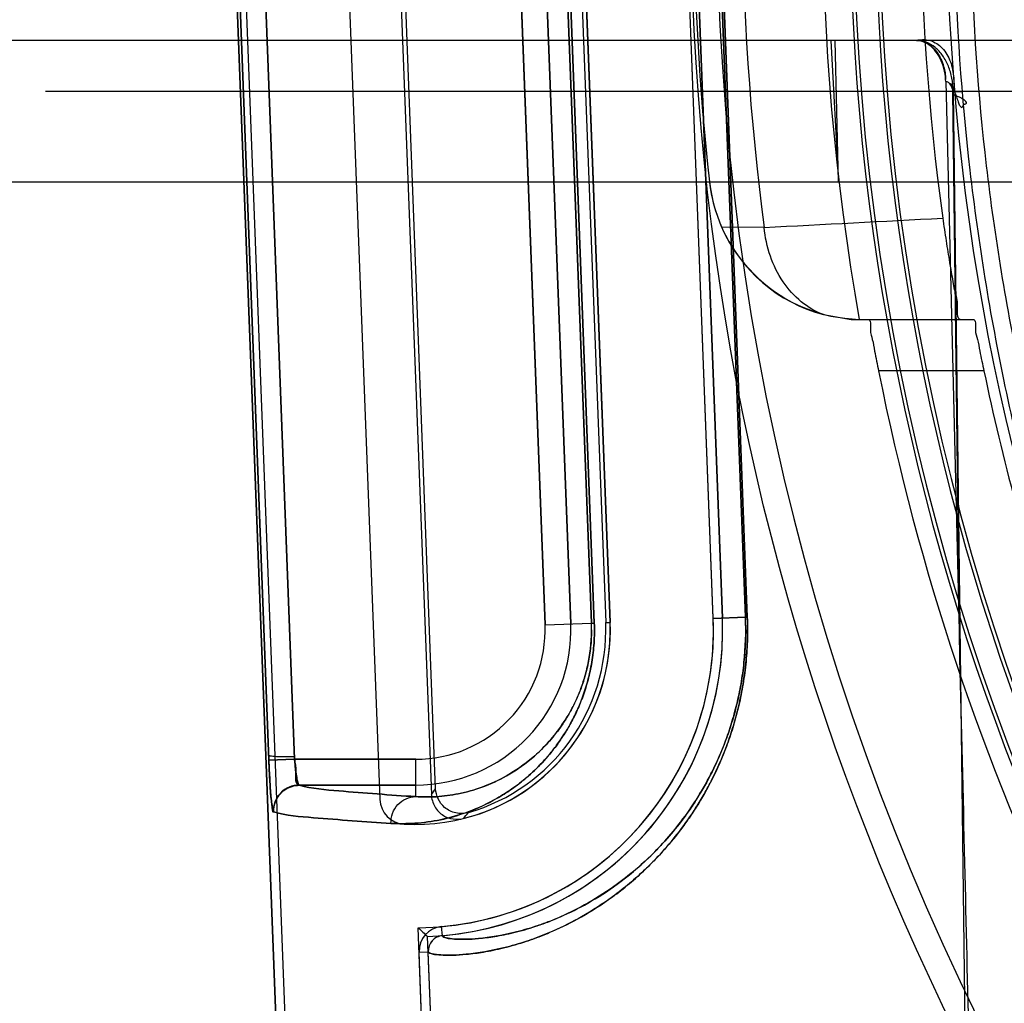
# Model space of a CAD drawing. Header units: millimetres. Extents: x 0 to 297, y 0 to 210.
# Tile 381 of 499: x 239.987 to 240.121, y 159.462 to 159.595. Entities that reach past the tile are written whole.
import ezdxf

# ---------------------------------------------------------------- set-up
doc = ezdxf.new("R2010")
doc.units = ezdxf.units.MM
doc.header["$LTSCALE"] = 16.335
doc.layers.get('0').update_dxf_attribs({"linetype": 'CONTINUOUS'})
for name, color, linetype in [('AXES_REF', 7, 'CONTINUOUS'), ('INTFCLR_1', 7, 'CONTINUOUS'), ('INTFCLR_144815', 7, 'CONTINUOUS'), ('INTFCLR_72935', 7, 'CONTINUOUS')]:
    doc.layers.add(name, color=color, linetype=linetype)

msp = doc.modelspace()

# ---------------------------------------------------------------- linework, layer by layer
at = {"color": 7, "linetype": 'Continuous'}
for radius in [6.787079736, 6.7865, 6.743039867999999]:
    msp.add_circle((241.4889109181, 154.7114647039), radius, dxfattribs=at)
for radius, start, end in [(6.72, 278.2771290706, 261.7228709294), (6.874, 113.0826918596, 346.8308908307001)]:
    msp.add_arc((241.4889109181, 154.7114647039), radius, start, end, dxfattribs=at)
at = {"layer": 'AXES_REF', "color": 9, "linetype": 'Continuous'}
msp.add_arc((241.4889109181, 154.7114647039), 6.191158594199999, 94.4118118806, 85.5881881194, dxfattribs=at)
at = {"layer": 'INTFCLR_1', "color": 6, "linetype": 'Continuous'}
for p, q in [((240.0022990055, 159.9813507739), (240.0386288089, 159.0304547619)), ((240.0035316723, 159.9814167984), (240.0398630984, 159.0304783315)), ((240.0281825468, 159.7029082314), (240.0363415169, 159.4893554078)), ((240.061166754, 159.6813587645), (240.0675853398, 159.5133587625)), ((240.0815751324, 159.513893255), (240.0751565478, 159.681893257)), ((240.0828094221, 159.5139168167), (240.076390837, 159.6819168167)), ((240.0583945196, 159.0308322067), (240.0416672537, 159.4686515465)), ((240.0596288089, 159.0308557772), (240.0429006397, 159.4686987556))]:
    msp.add_line(p, q, dxfattribs=at)
at = {"layer": 'INTFCLR_1', "color": 9, "linetype": 'Continuous'}
for p, q in [((240.013511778, 159.6977777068), (240.0212796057, 159.4946565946)), ((240.0170060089, 159.6979113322), (240.0247737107, 159.4947902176)), ((240.0622469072, 159.5131548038), (240.0558283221, 159.6811548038)), ((240.0586456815, 159.6812624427), (240.0650361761, 159.5132613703)), ((240.0654268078, 159.5132613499), (240.0590303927, 159.6812624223)), ((240.0795468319, 159.68206099), (240.0859366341, 159.5140598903)), ((240.0861826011, 159.5140598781), (240.0797888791, 159.6820609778)), ((240.0587499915, 159.5130212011), (240.0523314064, 159.6810212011)), ((240.0587499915, 159.5130212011), (240.0650361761, 159.5132613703)), ((240.0650361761, 159.5132613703), (240.0654268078, 159.5132613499)), ((240.0815751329, 159.5138932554), (240.0859366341, 159.5140598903)), ((240.0859366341, 159.5140598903), (240.0861826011, 159.5140598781)), ((240.0247737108, 159.4947902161), (240.0212796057, 159.4946565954)), ((240.0412022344, 159.4947902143), (240.0247737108, 159.4947902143)), ((240.0412022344, 159.4897325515), (240.0412022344, 159.4947902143)), ((240.0254018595, 159.4912907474), (240.0412022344, 159.4912907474)), ((240.044816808, 159.4708713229), (240.0447096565, 159.4721009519)), ((240.0416672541, 159.4686515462), (240.0429006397, 159.4686987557))]:
    msp.add_line(p, q, dxfattribs=at)
at = {"layer": 'INTFCLR_1', "color": 6, "linetype": 'Continuous'}
for centre, radius, start, end in [((240.0412022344, 159.5123507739), 0.0264023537, 266.587434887, 2.1879703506), ((240.0412022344, 159.5123507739), 0.0404023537, 274.9802481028, 2.1879701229), ((240.0412022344, 159.5123507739), 0.0416366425, 274.9802484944, 2.1879705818), ((240.0398389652, 159.4894890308), 0.0035, 182.1879698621, 266.5874352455), ((240.044999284, 159.4687790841), 0.0033344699, 94.9829174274, 182.19199789), ((240.044999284, 159.4687790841), 0.0021001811, 94.98369606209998, 182.1920035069)]:
    msp.add_arc(centre, radius, start, end, dxfattribs=at)
at = {"layer": 'INTFCLR_1', "color": 9, "linetype": 'Continuous'}
for centre, radius, start, end in [((240.0412022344, 159.5123507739), 0.0210600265, 270.0000000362, 2.1879705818), ((240.041202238, 159.5123507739), 0.017560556, 270.0000000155, 2.1879709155)]:
    msp.add_arc(centre, radius, start, end, dxfattribs=at)
at = {"layer": 'INTFCLR_1', "color": 7, "linetype": 'Continuous'}
msp.add_arc((240.0254097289, 159.4877898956), 0.0035010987, 90.12879280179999, 182.1644691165, dxfattribs=at)
at = {"layer": 'INTFCLR_1', "color": 9, "linetype": 'Continuous'}
for points, knots in [([(240.0378489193, 159.4860994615), (240.0389235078, 159.4860368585), (240.0411745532, 159.4860482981), (240.0446786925, 159.4865274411), (240.0484291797, 159.4875956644), (240.0516346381, 159.4890810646), (240.0542621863, 159.4907353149), (240.056334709, 159.4923340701), (240.0580232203, 159.493941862), (240.0593507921, 159.4954357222), (240.0607241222, 159.497181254), (240.0619980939, 159.4991737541), (240.063129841, 159.5014302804), (240.0639297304, 159.5033896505), (240.0646151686, 159.505577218), (240.0651343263, 159.5079781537), (240.0653828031, 159.5101093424), (240.0654549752, 159.5118884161), (240.0654443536, 159.5128005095), (240.065426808, 159.5132613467)], [0, 0, 0, 0, 0.0741728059, 0.1546391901, 0.2429874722, 0.3419342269, 0.3968766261, 0.456690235, 0.5220016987, 0.5571975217, 0.5943320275, 0.6749731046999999, 0.7195822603, 0.7681603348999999, 0.8206401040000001, 0.8773496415, 0.9371819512, 0.9682218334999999, 1, 1, 1, 1]), ([(240.0412022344, 159.4897325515), (240.0421251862, 159.4896699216), (240.0440610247, 159.4896632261), (240.0470791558, 159.4900558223), (240.0503154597, 159.4909618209), (240.0530846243, 159.4922365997), (240.055356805, 159.4936631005), (240.0571513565, 159.4950461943), (240.0589526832, 159.496762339), (240.0607170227, 159.4988786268), (240.0620605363, 159.5009855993), (240.0630424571, 159.5029493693), (240.0637367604, 159.5046558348), (240.0643318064, 159.5065622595), (240.0649497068, 159.5094295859), (240.0650950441, 159.5117127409), (240.0650361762, 159.5132613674)], [0, 0, 0, 0, 0.0735932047, 0.1535160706, 0.2413891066, 0.3399767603, 0.3948063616, 0.4545689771, 0.5199102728, 0.5923421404, 0.6732489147, 0.7180521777, 0.7668746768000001, 0.8196513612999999, 0.8767118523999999, 1, 1, 1, 1]), ([(240.042900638, 159.4686987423), (240.0429043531, 159.4686010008), (240.0432495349, 159.4684154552), (240.0442900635, 159.4682455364), (240.0460219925, 159.4681922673), (240.0482232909, 159.4683392), (240.0505386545, 159.4686480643), (240.0532695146, 159.469212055), (240.0557942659, 159.4699415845), (240.0580098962, 159.4707344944), (240.0605218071, 159.4717648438), (240.0639024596, 159.4734567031), (240.0681709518, 159.4762070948), (240.0718038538, 159.4792439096), (240.0747664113, 159.4822916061), (240.0770789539, 159.4850721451), (240.0789255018, 159.4877175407), (240.080357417, 159.4900979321), (240.0818157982, 159.4928148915), (240.0831255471, 159.4958009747), (240.0840861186, 159.4986066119), (240.0845975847, 159.5003520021), (240.0850790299, 159.502207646), (240.0854798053, 159.5041311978), (240.0857917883, 159.5061175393), (240.0861755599, 159.5092593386), (240.0862637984, 159.5119262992), (240.0861826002, 159.5140598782)], [0, 0, 0, 0, 0.00415512, 0.0132579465, 0.04812376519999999, 0.0748320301, 0.1077088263, 0.1470290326, 0.1932704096, 0.2191881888, 0.2469717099, 0.3085690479, 0.3794799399, 0.4622323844, 0.50906378, 0.5598962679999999, 0.6156970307, 0.6459197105, 0.6778621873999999, 0.7466490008, 0.7841161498, 0.8037783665, 0.8238994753, 0.8655447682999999, 0.8871774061, 0.9092985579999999, 1, 1, 1, 1]), ([(240.0448168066, 159.4708713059), (240.0448201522, 159.4707760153), (240.045140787, 159.4705869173), (240.0461380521, 159.4704115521), (240.0477759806, 159.4703475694), (240.0498673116, 159.4704762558), (240.0520642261, 159.4707608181), (240.0546569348, 159.4712890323), (240.0570540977, 159.4719773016), (240.0591581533, 159.472727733), (240.0615444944, 159.4737047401), (240.064756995, 159.4753122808), (240.0688137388, 159.4779299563), (240.0722663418, 159.4808232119), (240.0750822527, 159.4837286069), (240.0772810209, 159.4863810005), (240.079036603, 159.4889050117), (240.0803980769, 159.4911766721), (240.0817851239, 159.4937705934), (240.0830306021, 159.4966216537), (240.0840898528, 159.4997283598), (240.084798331, 159.5023065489), (240.0852691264, 159.5045764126), (240.0855657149, 159.5064735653), (240.0859304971, 159.5094746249), (240.0860141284, 159.5120219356), (240.0859366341, 159.5140598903)], [0, 0, 0, 0, 0.0042537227, 0.0133612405, 0.0481252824, 0.074728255, 0.1074771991, 0.1466529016, 0.1927396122, 0.2185789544, 0.2462853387, 0.3077384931, 0.378532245, 0.4612166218, 0.5080424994, 0.5588951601, 0.6147480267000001, 0.6450112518, 0.6770053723, 0.7459312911, 0.7834881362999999, 0.823370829, 0.8651333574, 0.8868295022, 0.9090170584, 1, 1, 1, 1]), ([(240.0412022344, 159.4897325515), (240.037719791, 159.4899372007), (240.0324630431, 159.4903656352), (240.027140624, 159.4907989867), (240.0254018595, 159.4912907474)], [0, 0, 0, 0, 0.6587678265, 1, 1, 1, 1]), ([(240.0378489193, 159.4860994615), (240.0378200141, 159.487006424), (240.0384729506, 159.488899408), (240.0403216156, 159.4897279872), (240.0412022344, 159.4897325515)], [0, 0, 0, 0, 0.5074920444, 1, 1, 1, 1]), ([(240.0219109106, 159.4876576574), (240.0236655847, 159.487165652), (240.0290335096, 159.486732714), (240.0343361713, 159.4863041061), (240.0378489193, 159.4860994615)], [0, 0, 0, 0, 0.3411963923, 1, 1, 1, 1])]:
    msp.add_open_spline(points, degree=3, knots=knots, dxfattribs=at)
at = {"layer": 'INTFCLR_1', "color": 7, "linetype": 'Continuous'}
for points, knots in [([(240.0219535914, 159.4876132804), (240.0218224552, 159.4874413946), (240.0216612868, 159.488913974), (240.0215387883, 159.4897726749), (240.0213857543, 159.4922185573), (240.0213134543, 159.4937715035), (240.0212796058, 159.4946565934)], [0, 0, 0, 0, 0.09135910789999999, 0.3072878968, 0.6257122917, 1, 1, 1, 1]), ([(240.0212796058, 159.4946565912), (240.02130437, 159.4940092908), (240.0213580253, 159.4927643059), (240.0214639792, 159.4910200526), (240.0215754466, 159.4893239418), (240.0217507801, 159.4882386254), (240.0219109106, 159.487657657)], [0, 0, 0, 0, 0.2761379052, 0.5311304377, 0.7451301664, 1, 1, 1, 1]), ([(240.0247737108, 159.4947902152), (240.0247909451, 159.4945648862), (240.0248637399, 159.4936829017), (240.0250255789, 159.4924452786), (240.0251737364, 159.4917001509), (240.0253576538, 159.4912113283), (240.0254441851, 159.4912685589)], [0, 0, 0, 0, 0.1868010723, 0.7451097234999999, 0.9142443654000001, 1, 1, 1, 1]), ([(240.0247737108, 159.4947902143), (240.0248177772, 159.4942232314), (240.0250829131, 159.4932640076), (240.0247880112, 159.4913761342), (240.0254018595, 159.4912907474)], [0, 0, 0, 0, 0.4785158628, 1, 1, 1, 1]), ([(240.0219535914, 159.4876132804), (240.0219243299, 159.4882987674), (240.0222415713, 159.4895238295), (240.0235554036, 159.4909024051), (240.0247627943, 159.4912719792), (240.0254441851, 159.4912685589)], [0, 0, 0, 0, 0.3689261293, 0.6336074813, 1, 1, 1, 1])]:
    msp.add_open_spline(points, degree=3, knots=knots, dxfattribs=at)
at = {"layer": 'INTFCLR_144815', "color": 9, "linetype": 'Continuous'}
for p, q in [((240.8654504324, 159.592284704), (239.9839799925, 159.5922847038)), ((239.9909789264, 159.5854068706), (240.8584514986, 159.5854068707)), ((240.1150321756, 159.5084442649), (240.1140833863, 159.5853091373)), ((240.1141333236, 159.5854068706), (240.1189959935, 159.1914647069)), ((240.0810613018, 159.5730631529), (240.0810561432, 159.5731093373)), ((240.0884721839, 159.566925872), (240.0827018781, 159.5669520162)), ((240.1002965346, 159.5544498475), (240.1167817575, 159.5544498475)), ((240.1182853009, 159.5474498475), (240.1039964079, 159.5474498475))]:
    msp.add_line(p, q, dxfattribs=at)
at = {"layer": 'INTFCLR_144815', "color": 6, "linetype": 'Continuous'}
for p, q in [((240.0975180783, 159.5922847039), (240.0985768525, 159.5731204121)), ((240.0985768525, 159.5731204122), (240.0981036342, 159.592284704)), ((240.1131002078, 159.5866846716), (240.1130888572, 159.5869560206)), ((240.1131002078, 159.5866846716), (240.1150321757, 159.5084442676)), ((239.9634859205, 159.5731204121), (240.8859445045, 159.5731204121)), ((240.0965259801, 159.5550870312), (240.1002965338, 159.5544498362))]:
    msp.add_line(p, q, dxfattribs=at)
at = {"layer": 'INTFCLR_144815', "color": 7, "linetype": 'Continuous'}
msp.add_line((240.1140833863, 159.5853091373), (240.1153498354, 159.5853475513), dxfattribs=at)
at = {"layer": 'INTFCLR_144815', "color": 9, "linetype": 'Continuous'}
msp.add_circle((240.4247152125, 159.6114647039), 0.3461683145, dxfattribs=at)
at = {"layer": 'INTFCLR_144815', "color": 6, "linetype": 'Continuous'}
for centre, radius, start, end in [((240.4247152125, 159.6114647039), 0.3283354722, 170.0000000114, 189.9999999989), ((240.4247152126, 159.6114647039), 0.3150000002, 172.1026397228, 187.8973602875), ((240.4247152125, 159.6114647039), 0.3457928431, 173.627751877, 186.3722481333), ((240.4247152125, 159.6114647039), 0.3115, 180.0510065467, 359.9489934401), ((240.101920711, 159.5754362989), 0.0209938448, 186.36485121, 268.4910852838), ((240.1019734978, 159.5754016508), 0.0210425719, 186.3808204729, 203.67537449), ((240.1019347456, 159.5753737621), 0.0209956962, 203.6481394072, 255.0712970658), ((240.4247152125, 159.6114647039), 0.3270450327, 191.2877879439, 205.7133570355), ((240.4247152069, 159.6114647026), 0.3130450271, 191.7996976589, 198.5207826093)]:
    msp.add_arc(centre, radius, start, end, dxfattribs=at)
at = {"layer": 'INTFCLR_144815', "color": 9, "linetype": 'Continuous'}
for centre, radius, start, end in [((240.4247152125, 159.6114647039), 0.3391800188, 172.4544928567, 187.5455071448), ((240.4247151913, 159.6114036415), 0.3426683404, 179.9897901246, 0.0102099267), ((240.4247152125, 159.6116246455), 0.3246195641, 180.0282300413, 359.971769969), ((240.424715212, 159.6114270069), 0.3241308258, 179.9933364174, 0.0066635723), ((240.4247152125, 159.6115635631), 0.3211200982, 180.0176390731, 359.9823609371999), ((240.4247152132, 159.6113659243), 0.3206313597, 179.9823484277, 0.017651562), ((239.8336443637, 164.7080582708), 5.147444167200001, 272.8376276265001, 273.1076992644)]:
    msp.add_arc(centre, radius, start, end, dxfattribs=at)
for points, knots in [([(240.1142986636, 159.6047090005), (240.1145253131, 159.5946809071), (240.1159018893, 159.5747607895), (240.1206884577, 159.5453098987), (240.1262540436, 159.5237466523), (240.1307609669, 159.5096697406), (240.1339514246, 159.500437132), (240.1400076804, 159.4846730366), (240.150090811, 159.462923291), (240.1608353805, 159.4443083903), (240.1686411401, 159.4323915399), (240.1739864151, 159.4246099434), (240.1837277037, 159.4114033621), (240.198853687, 159.393521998), (240.2155185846, 159.3770533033), (240.2279547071, 159.3663245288), (240.2353002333, 159.3604074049), (240.2465055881, 159.3518013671), (240.2640472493, 159.3398396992), (240.2889085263, 159.3260368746), (240.3107792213, 159.3164238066), (240.3266666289, 159.3107395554), (240.3359679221, 159.3077849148), (240.3500786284, 159.3036700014), (240.3716958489, 159.2987589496), (240.3912561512, 159.2962682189), (240.4011099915, 159.2955032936)], [0, 0, 0, 0, 0.065112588, 0.129394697, 0.1934385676, 0.2094427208, 0.2253383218, 0.256842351, 0.3190311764, 0.3807412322, 0.3961553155, 0.411501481, 0.442018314, 0.5026504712, 0.5633236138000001, 0.5938905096, 0.609235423, 0.6245466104, 0.6856021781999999, 0.7468424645, 0.8088893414, 0.8404348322, 0.8563390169, 0.8722339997, 0.9358427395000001, 1, 1, 1, 1]), ([(240.4012733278, 159.3022379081), (240.3914894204, 159.302988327), (240.3720703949, 159.305419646), (240.3506009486, 159.3102254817), (240.3365846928, 159.3142503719), (240.3273499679, 159.3171411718), (240.3115800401, 159.3226982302), (240.2898714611, 159.3320978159), (240.2651889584, 159.345596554), (240.2477635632, 159.3572976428), (240.2366359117, 159.3657213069), (240.2293442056, 159.3715059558), (240.2170072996, 159.3819948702), (240.2004708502, 159.3980941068), (240.1854534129, 159.4155872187), (240.1757828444, 159.4285092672), (240.1704769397, 159.4361194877), (240.162738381, 159.4477692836), (240.1520795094, 159.4659634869), (240.1420750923, 159.4872390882), (240.1360682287, 159.5026604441), (240.1329043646, 159.5116894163), (240.128436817, 159.5254503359), (240.1229206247, 159.5465320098), (240.1181807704, 159.575332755), (240.1168213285, 159.5948142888), (240.1165988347, 159.6046201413)], [0, 0, 0, 0, 0.0646712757, 0.128756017, 0.144762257, 0.1607751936, 0.1925243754, 0.2549242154, 0.3164399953, 0.3776942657, 0.3930416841, 0.4084179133, 0.439031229, 0.4997315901, 0.5603068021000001, 0.5907642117, 0.6060722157, 0.6214442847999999, 0.6829352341, 0.7448362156, 0.7761705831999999, 0.791975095, 0.8078842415, 0.8715193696, 0.935356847, 1, 1, 1, 1]), ([(240.0965259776, 159.555087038), (240.0954397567, 159.5554975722), (240.0933426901, 159.5567364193), (240.0908605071, 159.5595124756), (240.0891410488, 159.5630017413), (240.0885924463, 159.5655975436), (240.0884721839, 159.566925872)], [0, 0, 0, 0, 0.2318302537, 0.4763818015, 0.7337212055, 1, 1, 1, 1])]:
    msp.add_open_spline(points, degree=3, knots=knots, dxfattribs=at)
at = {"layer": 'INTFCLR_144815', "color": 6, "linetype": 'Continuous'}
for points, knots in [([(240.1130888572, 159.5869560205), (240.1130587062, 159.5874671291), (240.1129022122, 159.5884684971), (240.1123895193, 159.589851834), (240.1116301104, 159.5910081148), (240.1105550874, 159.5919667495), (240.1095779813, 159.5922847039), (240.1090272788, 159.5922847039)], [0, 0, 0, 0, 0.2105801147, 0.4137255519, 0.6025794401, 0.7735007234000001, 1, 1, 1, 1]), ([(240.1091337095, 159.5922847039), (240.1099174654, 159.5922847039), (240.1113698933, 159.5915888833), (240.1123689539, 159.5900484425), (240.1129264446, 159.5885209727), (240.1130681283, 159.5875592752), (240.1130888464, 159.5869560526)], [0, 0, 0, 0, 0.3257620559, 0.6011272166, 0.7491273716, 1, 1, 1, 1]), ([(240.1127027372, 159.5681840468), (240.1127746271, 159.5676657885), (240.1129210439, 159.5666362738), (240.1131489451, 159.5651103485), (240.1133807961, 159.5636256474), (240.1136141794, 159.5622033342), (240.1138405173, 159.5608551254), (240.114071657, 159.5596183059), (240.1142984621, 159.55813195), (240.1148787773, 159.5567519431), (240.1144505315, 159.5544498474), (240.115162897, 159.5544498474)], [0, 0, 0, 0, 0.1124450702, 0.2234727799, 0.3315876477, 0.4353262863, 0.5334334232, 0.6246781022, 0.70805536, 0.8469059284, 1, 1, 1, 1]), ([(240.1025542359, 159.5544498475), (240.1030426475, 159.5544498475), (240.1027313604, 159.5528803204), (240.1032112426, 159.5516988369), (240.103507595, 159.5497456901), (240.1038166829, 159.5483502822), (240.1039964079, 159.5474498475)], [0, 0, 0, 0, 0.2049972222, 0.3884792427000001, 0.6146127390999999, 1, 1, 1, 1]), ([(240.1167817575, 159.5544498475), (240.1172704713, 159.5544498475), (240.1169713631, 159.5528820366), (240.117461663, 159.5517009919), (240.1177749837, 159.5497471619), (240.1180970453, 159.5483510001), (240.1182853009, 159.5474498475)], [0, 0, 0, 0, 0.2047626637, 0.3881374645, 0.6142817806, 1, 1, 1, 1]), ([(240.1193691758, 159.191464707), (240.1194035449, 159.1918291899), (240.1194620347, 159.1926001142), (240.1195322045, 159.1938208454), (240.1195932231, 159.1951708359), (240.1196473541, 159.1966566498), (240.119695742, 159.1982862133), (240.1197390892, 159.2000690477), (240.1197777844, 159.2020162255), (240.1198120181, 159.2041401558), (240.119841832, 159.2064544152), (240.119867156, 159.208973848), (240.1198878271, 159.2117147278), (240.1199036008, 159.2146947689), (240.1199141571, 159.2179332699), (240.1199191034, 159.2214515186), (240.1199179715, 159.2252730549), (240.1199102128, 159.2294239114), (240.1198951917, 159.2339326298), (240.1198721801, 159.2388303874), (240.1198403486, 159.2441512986), (240.1197987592, 159.2499324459), (240.1197463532, 159.2562143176), (240.1196819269, 159.2630423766), (240.1196041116, 159.270467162), (240.1195113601, 159.2785438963), (240.1194019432, 159.2873317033), (240.1192738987, 159.2968964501), (240.1191249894, 159.3073117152), (240.1189526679, 159.3186589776), (240.1187540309, 159.33102844), (240.1185257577, 159.3445201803), (240.1182640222, 159.3592461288), (240.1179644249, 159.3753302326), (240.1176218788, 159.392910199), (240.1172304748, 159.4121390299), (240.116783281, 159.4331880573), (240.1162720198, 159.4562528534), (240.1156865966, 159.4815611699), (240.1152602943, 159.4992059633), (240.1150321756, 159.5084442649)], [0, 0, 0, 0, 0.0034642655, 0.007314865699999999, 0.0115701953, 0.016251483, 0.0213837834, 0.0269968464, 0.0331267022, 0.0398127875, 0.04709737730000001, 0.055027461, 0.0636544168, 0.0730340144, 0.0832268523, 0.09429928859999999, 0.1063259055, 0.1193886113, 0.13357735, 0.148990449, 0.1657347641, 0.1839280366, 0.2036966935, 0.2251798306, 0.2485422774, 0.2739585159, 0.3016119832, 0.331704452, 0.3644742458, 0.4001778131, 0.4390917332, 0.4815369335, 0.5278633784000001, 0.5784598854, 0.6337611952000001, 0.6942476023, 0.7604528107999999, 0.8329852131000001, 0.9125547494, 1, 1, 1, 1])]:
    msp.add_open_spline(points, degree=3, knots=knots, dxfattribs=at)
at = {"layer": 'INTFCLR_144815', "color": 7, "linetype": 'Continuous'}
for points, knots in [([(240.1091337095, 159.5922847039), (240.1092930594, 159.5923241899), (240.1099173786, 159.5924388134), (240.1112153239, 159.5923269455), (240.1128092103, 159.5912864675), (240.113861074, 159.5893938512), (240.1142118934, 159.587354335), (240.1142624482, 159.5859871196), (240.1141331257, 159.5854068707)], [0, 0, 0, 0, 0.0493660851, 0.1905268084, 0.3796957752, 0.5960817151, 0.8212367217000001, 1, 1, 1, 1]), ([(240.1141329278, 159.5854068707), (240.1141255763, 159.5859972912), (240.1140070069, 159.5871540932), (240.1135239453, 159.5887866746), (240.1127603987, 159.5902143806), (240.1117380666, 159.591354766), (240.1105032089, 159.5921061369), (240.10957848, 159.5922847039), (240.1091337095, 159.5922847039)], [0, 0, 0, 0, 0.189628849, 0.3710021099, 0.5435881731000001, 0.7054476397, 0.8571614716, 1, 1, 1, 1]), ([(240.1141298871, 159.5849088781), (240.1141545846, 159.5850466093), (240.114097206, 159.5857302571), (240.1136652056, 159.5866793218), (240.1131002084, 159.5866846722)], [0, 0, 0, 0, 0.1984934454, 1, 1, 1, 1]), ([(240.1141331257, 159.5854068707), (240.1142352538, 159.5854073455), (240.1143816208, 159.5850368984), (240.1145736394, 159.584606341), (240.1147434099, 159.5840800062), (240.1148996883, 159.5836811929), (240.1149916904, 159.5834124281), (240.1152842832, 159.583060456), (240.1154467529, 159.5834310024), (240.1155707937, 159.5836418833), (240.1157673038, 159.5836393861), (240.115950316, 159.5837529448), (240.1158497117, 159.5840237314), (240.1155965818, 159.5842193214), (240.1150320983, 159.5845719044), (240.1145107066, 159.5847706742), (240.1141298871, 159.5849088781)], [0, 0, 0, 0, 0.0547144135, 0.1622351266, 0.2863119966, 0.3422986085, 0.3877716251, 0.4523267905, 0.5071651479, 0.5506258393, 0.5757436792, 0.6077283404, 0.6467661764, 0.7021024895, 0.7829612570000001, 1, 1, 1, 1])]:
    msp.add_open_spline(points, degree=3, knots=knots, dxfattribs=at)
msp.add_open_spline([(240.1140833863, 159.5853091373), (240.1140780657, 159.5857172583), (240.1140495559, 159.5864475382), (240.1136414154, 159.5864510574)], degree=3, dxfattribs=at)
at = {"layer": 'INTFCLR_72935', "color": 6, "linetype": 'Continuous'}
for p, q in [((240.0386288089, 159.0304547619), (240.0022990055, 159.9813507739)), ((240.0035329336, 159.9813837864), (240.039863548, 159.0304665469)), ((240.0351917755, 159.7028003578), (240.0433220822, 159.4899977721)), ((240.0439046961, 159.4907896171), (240.0358331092, 159.7020552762)), ((240.0605543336, 159.6813470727), (240.0669729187, 159.5133470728)), ((240.0675853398, 159.5133587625), (240.061166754, 159.6813587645)), ((240.0815742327, 159.5139168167), (240.0751556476, 159.6819168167)), ((240.076390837, 159.6819168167), (240.0828094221, 159.5139168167)), ((240.0583940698, 159.0308439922), (240.0415412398, 159.4719498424)), ((240.0596288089, 159.0308557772), (240.0428224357, 159.4707456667))]:
    msp.add_line(p, q, dxfattribs=at)
at = {"layer": 'INTFCLR_72935', "color": 9, "linetype": 'Continuous'}
for p, q in [((240.0212796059, 159.4946565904), (240.0135117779, 159.6977777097)), ((240.0247737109, 159.4947902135), (240.0170060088, 159.6979113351)), ((240.0558283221, 159.6811548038), (240.0622469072, 159.5131548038)), ((240.0650361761, 159.513261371), (240.0586456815, 159.6812624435)), ((240.0590303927, 159.6812624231), (240.0654268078, 159.5132613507)), ((240.0859366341, 159.5140598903), (240.0795468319, 159.6820609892)), ((240.0797888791, 159.682060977), (240.0861826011, 159.5140598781)), ((240.0523314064, 159.6810212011), (240.0587499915, 159.5130212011)), ((240.0587499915, 159.5130212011), (240.0650361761, 159.5132613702)), ((240.0650361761, 159.5132613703), (240.0654268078, 159.5132613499)), ((240.0669733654, 159.5133353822), (240.0675853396, 159.5133587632)), ((240.0859366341, 159.5140598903), (240.0815751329, 159.5138932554)), ((240.0859366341, 159.5140598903), (240.0861826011, 159.5140598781)), ((240.0247737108, 159.4947902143), (240.0412022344, 159.4947902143)), ((240.0412022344, 159.4897325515), (240.0412022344, 159.4947902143)), ((240.0412022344, 159.4912907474), (240.0254018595, 159.4912907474))]:
    msp.add_line(p, q, dxfattribs=at)
at = {"layer": 'INTFCLR_72935', "color": 7, "linetype": 'Continuous'}
msp.add_line((240.0212796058, 159.4946565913), (240.0247737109, 159.4947902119), dxfattribs=at)
at = {"layer": 'INTFCLR_72935', "color": 9, "linetype": 'Continuous'}
for centre, radius, start, end in [((240.0412022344, 159.5123507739), 0.0210600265, 269.9999999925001, 2.1879705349), ((240.0412022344, 159.5123507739), 0.0175605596, 269.9999999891, 2.1879704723), ((240.0420466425, 159.5123883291), 0.0230061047, 359.9063571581, 2.1747962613), ((240.0427317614, 159.5124170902), 0.04323609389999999, 359.9121187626, 2.1775366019), ((239.997061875, 159.5246448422), 0.0577964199, 323.1682372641, 324.1428188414), ((239.996622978, 159.5306963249), 0.0673493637, 319.2687513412, 320.1861883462)]:
    msp.add_arc(centre, radius, start, end, dxfattribs=at)
at = {"layer": 'INTFCLR_72935', "color": 6, "linetype": 'Continuous'}
for centre, radius, start, end in [((240.0412022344, 159.5123507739), 0.0404023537, 270.4807594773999, 2.1879701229), ((240.0412022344, 159.5123507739), 0.0416366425, 272.230106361, 2.187970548), ((240.0412022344, 159.5123507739), 0.0264023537, 284.15513625, 2.1879689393), ((240.0412022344, 159.5123507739), 0.025789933, 286.1042320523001, 2.1879706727), ((240.1210613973, 159.5552725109), 0.1151786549, 226.337659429, 227.2123202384)]:
    msp.add_arc(centre, radius, start, end, dxfattribs=at)
at = {"layer": 'INTFCLR_72935', "color": 9, "linetype": 'Continuous'}
for points, knots in [([(240.0654268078, 159.5132613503), (240.0654611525, 159.5123592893), (240.0654368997, 159.5105809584), (240.0651385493, 159.5080054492), (240.0646234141, 159.5056104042), (240.0639462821, 159.5034366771), (240.0631521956, 159.5014799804), (240.0622770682, 159.499725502), (240.0613444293, 159.4981507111), (240.0600869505, 159.4963207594), (240.0584506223, 159.4943543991), (240.0563889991, 159.4923813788), (240.0543264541, 159.4907804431), (240.0517003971, 159.4891159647), (240.0484857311, 159.4876156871), (240.0447150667, 159.4865338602), (240.0411904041, 159.4860486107), (240.0389268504, 159.4860366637), (240.0378489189, 159.4860994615)], [0, 0, 0, 0, 0.0622044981, 0.1222938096, 0.1783781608, 0.2307697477, 0.278983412, 0.3237355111, 0.3657501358, 0.404995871, 0.4766465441, 0.5415712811, 0.6012693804, 0.6562551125, 0.7555681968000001, 0.8445021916, 0.9255956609, 1, 1, 1, 1]), ([(240.0861826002, 159.514059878), (240.086223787, 159.5129762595), (240.0862282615, 159.510836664), (240.0860095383, 159.5076813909), (240.0855877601, 159.5046528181), (240.0849902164, 159.5017817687), (240.0842503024, 159.4990879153), (240.0831398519, 159.4958413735), (240.0815531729, 159.492208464), (240.079702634, 159.4889401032), (240.0781650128, 159.4866270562), (240.0766746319, 159.4845886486), (240.0751342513, 159.4827301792), (240.0735562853, 159.4810476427), (240.0713931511, 159.4789018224), (240.0681970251, 159.4762279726), (240.0639317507, 159.4734722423), (240.0605433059, 159.4717796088), (240.0580277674, 159.4707433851), (240.0558093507, 159.4699433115), (240.0525308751, 159.4689998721), (240.0491267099, 159.4684016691), (240.0460007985, 159.4681914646), (240.0442769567, 159.4682460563), (240.0432435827, 159.4684176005), (240.042904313, 159.4686022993), (240.0429006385, 159.4686987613)], [0, 0, 0, 0, 0.0460662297, 0.0907982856, 0.1342557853, 0.1758610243, 0.2152907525, 0.2528513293, 0.3215499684, 0.3833468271, 0.4121382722, 0.4395037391, 0.4905908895, 0.5145470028, 0.5374739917, 0.6200114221, 0.6909733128, 0.7527442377, 0.78060872, 0.8065213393, 0.8528752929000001, 0.9255088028, 0.9522432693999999, 0.9869077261, 0.9958992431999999, 1, 1, 1, 1]), ([(240.0650527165, 159.5123507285), (240.0650519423, 159.5118669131), (240.065010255, 159.5106226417), (240.0647862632, 159.50867886), (240.0643389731, 159.5065912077), (240.0637513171, 159.5046972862), (240.0630619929, 159.5029930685), (240.0623025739, 159.5014657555), (240.0614937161, 159.5000960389), (240.0604031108, 159.4985055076), (240.0589855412, 159.4967984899), (240.057198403, 159.4950873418), (240.0554126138, 159.4937020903), (240.0531411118, 159.4922664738), (240.050364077, 159.4909787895), (240.0471101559, 159.4900611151), (240.0440743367, 159.4896631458), (240.0421278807, 159.4896700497), (240.0412022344, 159.4897325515)], [0, 0, 0, 0, 0.0394330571, 0.1014001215, 0.1591971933, 0.2132012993, 0.262818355, 0.3088708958, 0.3520968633, 0.3923582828, 0.4659620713, 0.5324718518, 0.5936424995, 0.6498475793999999, 0.7512275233, 0.8418574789, 0.9243841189, 1, 1, 1, 1]), ([(240.0859675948, 159.5123510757), (240.0859668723, 159.5118848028), (240.085941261, 159.5104127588), (240.0857724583, 159.5079672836), (240.0853718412, 159.5050745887), (240.0848042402, 159.5023323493), (240.084099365, 159.4997599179), (240.0830454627, 159.4966596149), (240.0815347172, 159.4931923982), (240.0797751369, 159.4900723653), (240.0783130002, 159.487864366), (240.0768968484, 159.4859189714), (240.0754307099, 159.484147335), (240.0739316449, 159.4825414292), (240.0718750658, 159.4804968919), (240.0688386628, 159.4779486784), (240.0647837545, 159.475327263), (240.0615658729, 159.4737143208), (240.0591750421, 159.4727341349), (240.0570671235, 159.471981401), (240.0539560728, 159.4710865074), (240.0507249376, 159.4705296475), (240.0477554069, 159.4703468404), (240.0461252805, 159.4704125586), (240.045134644, 159.4705889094), (240.0448196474, 159.4707771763), (240.0448163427, 159.470871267)], [0, 0, 0, 0, 0.0213433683, 0.0673815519, 0.1121061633, 0.154918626, 0.1954761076, 0.2341180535, 0.3047355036, 0.3682350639, 0.3978127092, 0.4259194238, 0.4783516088, 0.5029403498, 0.5264576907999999, 0.6110787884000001, 0.6837723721, 0.7470202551, 0.7755229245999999, 0.8020192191, 0.8494283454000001, 0.9236723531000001, 0.9509950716, 0.9864599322, 0.9956904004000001, 1, 1, 1, 1]), ([(240.0219109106, 159.4876576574), (240.0218770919, 159.4885699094), (240.0225873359, 159.4905019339), (240.0244901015, 159.4912897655), (240.0254018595, 159.4912907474)], [0, 0, 0, 0, 0.5003069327, 1, 1, 1, 1]), ([(240.0254018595, 159.4912907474), (240.0271406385, 159.4907990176), (240.0324630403, 159.4903656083), (240.0377197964, 159.4899371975), (240.0412022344, 159.4897325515)], [0, 0, 0, 0, 0.3412332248, 1, 1, 1, 1]), ([(240.0378489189, 159.4860994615), (240.0378200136, 159.4870064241), (240.0384729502, 159.4888994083), (240.0403216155, 159.4897279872), (240.0412022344, 159.4897325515)], [0, 0, 0, 0, 0.507492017, 1, 1, 1, 1]), ([(240.0378489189, 159.4860994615), (240.034336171, 159.4863041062), (240.0290335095, 159.486732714), (240.0236655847, 159.487165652), (240.0219109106, 159.4876576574)], [0, 0, 0, 0, 0.6588035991, 1, 1, 1, 1])]:
    msp.add_open_spline(points, degree=3, knots=knots, dxfattribs=at)
at = {"layer": 'INTFCLR_72935', "color": 7, "linetype": 'Continuous'}
for points, knots in [([(240.0247463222, 159.4951283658), (240.0245396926, 159.4951212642), (240.0239666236, 159.4951060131), (240.0230897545, 159.4951087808), (240.0221792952, 159.4951311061), (240.0216342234, 159.4952174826), (240.0212891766, 159.4952589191), (240.0212522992, 159.4953329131)], [0, 0, 0, 0, 0.1761906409, 0.4874595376, 0.7544038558, 0.9295461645, 1, 1, 1, 1]), ([(240.0212522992, 159.4953329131), (240.021267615, 159.4948819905), (240.021314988, 159.4937728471), (240.0213859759, 159.4922620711), (240.0214739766, 159.4908534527), (240.021552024, 159.4898069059), (240.0216366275, 159.4889568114), (240.0217134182, 159.4882857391), (240.0218025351, 159.4879188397), (240.0218539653, 159.4876736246), (240.0219109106, 159.4876576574)], [0, 0, 0, 0, 0.1751830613, 0.4310764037, 0.5870316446, 0.7236517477, 0.8372283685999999, 0.9223505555, 0.9770368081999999, 1, 1, 1, 1]), ([(240.0219109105, 159.487657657), (240.0217507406, 159.4882389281), (240.0215753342, 159.4893249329), (240.0214638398, 159.491022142), (240.0213579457, 159.4927660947), (240.0213043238, 159.4940103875), (240.0212796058, 159.4946565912)], [0, 0, 0, 0, 0.2549989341, 0.4691644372, 0.7243299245, 1, 1, 1, 1]), ([(240.0254018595, 159.4912907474), (240.02524192, 159.4913130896), (240.02514559, 159.4920515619), (240.0249673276, 159.4927547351), (240.0248477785, 159.4939355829), (240.0247772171, 159.4946796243), (240.0247463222, 159.4951283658)], [0, 0, 0, 0, 0.1235787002, 0.4193134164, 0.6557971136, 1, 1, 1, 1]), ([(240.0254018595, 159.4912907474), (240.0248124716, 159.4913730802), (240.0250895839, 159.4932478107), (240.0248195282, 159.4941984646), (240.0247737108, 159.4947902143)], [0, 0, 0, 0, 0.5006688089, 1, 1, 1, 1])]:
    msp.add_open_spline(points, degree=3, knots=knots, dxfattribs=at)
at = {"layer": 'INTFCLR_72935', "color": 6, "linetype": 'Continuous'}
for points, knots in [([(240.0483559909, 159.4875728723), (240.047806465, 159.4874142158), (240.0466121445, 159.4873738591), (240.0446844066, 159.4883122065), (240.0439402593, 159.4898587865), (240.0439046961, 159.4907896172)], [0, 0, 0, 0, 0.276190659, 0.5501968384, 1, 1, 1, 1]), ([(240.0433220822, 159.4899977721), (240.0433434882, 159.4894374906), (240.0436689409, 159.4883096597), (240.0451174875, 159.4867849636), (240.0467744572, 159.4865270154), (240.0476588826, 159.4867500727)], [0, 0, 0, 0, 0.275742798, 0.5514269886, 1, 1, 1, 1]), ([(240.044816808, 159.4708713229), (240.0443033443, 159.4708265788), (240.0432635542, 159.4703198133), (240.0428806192, 159.4692229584), (240.0429006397, 159.4686987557)], [0, 0, 0, 0, 0.4955887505, 1, 1, 1, 1])]:
    msp.add_open_spline(points, degree=3, knots=knots, dxfattribs=at)

doc.saveas('drawing.dxf')
